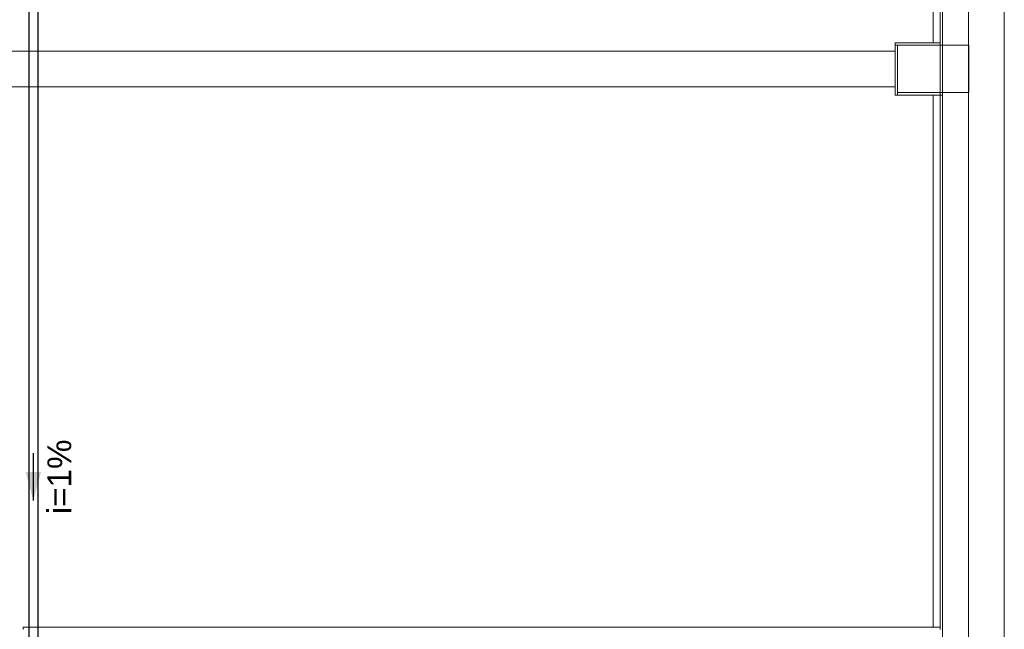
# Model space of a CAD drawing. Header units: millimetres. Extents: x -261 to 187, y -214 to 106.
# Tile 356 of 656: x -191.19 to -187.04, y -81.45 to -78.88. Entities that reach past the tile are written whole.
import ezdxf

# ---------------------------------------------------------------- set-up
doc = ezdxf.new("R2010")
doc.units = ezdxf.units.MM
doc.header["$LTSCALE"] = 0.005
doc.header["$MEASUREMENT"] = 0
doc.linetypes.add('NULL', pattern=[0])
for name, color, linetype, lineweight in [('AP-Condutos', 4, 'Continuous', 25), ('AP-Sentido conduto', 9, 'Continuous', 30), ('AP-Textos conduto', 7, 'Continuous', 9), ('IFC-Parede padrão-Contorno', 9, 'Continuous', 5), ('IFC-Pilar-Contorno', 9, 'Continuous', 5), ('IFC-Viga-Contorno', 9, 'Continuous', 5)]:
    doc.layers.add(name, color=color, linetype=linetype, lineweight=lineweight)
doc.styles.add('Arial', font='arial.ttf')

msp = doc.modelspace()

# ---------------------------------------------------------------- hatches: boundary and pattern name
at = {"layer": 'AP-Sentido conduto', "linetype": 'Continuous'}
msp.add_hatch(color=7, dxfattribs=at).paths.add_polyline_path([(-191.1308, -80.906), (-191.0984, -80.7853), (-191.1631, -80.7853)])

# ---------------------------------------------------------------- linework, layer by layer
at = {"layer": 'AP-Condutos'}
for p, q in [((-191.1496, -77.9822), (-191.1496, -83.7081)), ((-191.112, -77.9822), (-191.112, -83.6966))]:
    msp.add_line(p, q, dxfattribs=at)
at = {"layer": 'AP-Sentido conduto'}
msp.add_lwpolyline([(-191.1308, -80.706), (-191.1308, -80.906)], dxfattribs=at)
at = {"layer": 'IFC-Parede padrão-Contorno', "lineweight": 5}
for p, q in [((-187.0437, -89.1769), (-187.0437, -69.3982)), ((-187.3137, -81.4492), (-187.3137, -73.5945)), ((-187.1937, -88.8872), (-187.1937, -75.9896)), ((-187.3037, -79.0243), (-187.3037, -78.2656)), ((-187.5026, -78.9819), (-187.5026, -78.9782)), ((-187.5026, -78.9782), (-187.3845, -78.9782)), ((-187.5026, -78.9882), (-187.5026, -78.9819)), ((-187.5026, -78.9882), (-187.3845, -78.9882)), ((-187.5026, -79.0669), (-187.5026, -78.9882)), ((-187.3845, -78.9782), (-187.3137, -78.9782)), ((-187.3845, -78.9882), (-187.3137, -78.9882)), ((-187.3037, -85.1606), (-187.3037, -79.0243)), ((-187.5026, -79.1982), (-187.5026, -79.0669)), ((-187.4926, -79.1982), (-187.4926, -79.0669)), ((-187.5026, -79.1982), (-187.4988, -79.1982)), ((-187.4988, -79.1982), (-187.4926, -79.1982)), ((-187.4926, -79.1882), (-187.4217, -79.1882)), ((-187.4926, -79.1982), (-187.4217, -79.1982)), ((-187.4217, -79.1882), (-187.3037, -79.1882)), ((-187.4217, -79.1982), (-187.3037, -79.1982)), ((-191.1737, -81.4392), (-190.6443, -81.4392)), ((-191.1737, -81.4479), (-191.1737, -81.4392)), ((-191.1737, -81.4493), (-191.1737, -81.4479)), ((-190.6443, -81.4392), (-187.3137, -81.4392))]:
    msp.add_line(p, q, dxfattribs=at)
at = {"layer": 'IFC-Pilar-Contorno', "lineweight": 5}
for p, q in [((-187.4926, -79.0139), (-187.4926, -78.9882)), ((-187.4088, -78.9882), (-187.3189, -78.9882)), ((-187.3189, -78.9882), (-187.1926, -78.9882)), ((-187.1926, -79.044), (-187.1926, -78.9882)), ((-187.4926, -79.0724), (-187.4926, -79.0139)), ((-187.1926, -79.1039), (-187.1926, -79.044)), ((-187.1926, -79.1882), (-187.1926, -79.1039)), ((-187.4926, -79.1882), (-187.3663, -79.1882)), ((-187.3663, -79.1882), (-187.2825, -79.1882)), ((-187.2825, -79.1882), (-187.1926, -79.1882))]:
    msp.add_line(p, q, dxfattribs=at)
at = {"layer": 'IFC-Viga-Contorno', "lineweight": 5}
for p, q in [((-187.3435, -78.9782), (-187.3435, -75.4989)), ((-192.1437, -79.0139), (-187.5026, -79.0139)), ((-192.1437, -79.1639), (-187.5026, -79.1639)), ((-187.3435, -79.1882), (-187.3137, -79.1882)), ((-187.3435, -81.4392), (-187.3435, -79.1982))]:
    msp.add_line(p, q, dxfattribs=at)

# ---------------------------------------------------------------- texts
at = {"layer": 'AP-Textos conduto', "linetype": 'NULL', "insert": (-190.9706, -80.806), "char_height": 0.10001, "width": 0.629004, "attachment_point": 8, "rotation": 90.0002, "line_spacing_factor": 0.6, "style": 'Arial'}
msp.add_mtext('i=1%', dxfattribs=at)

doc.saveas('drawing.dxf')
